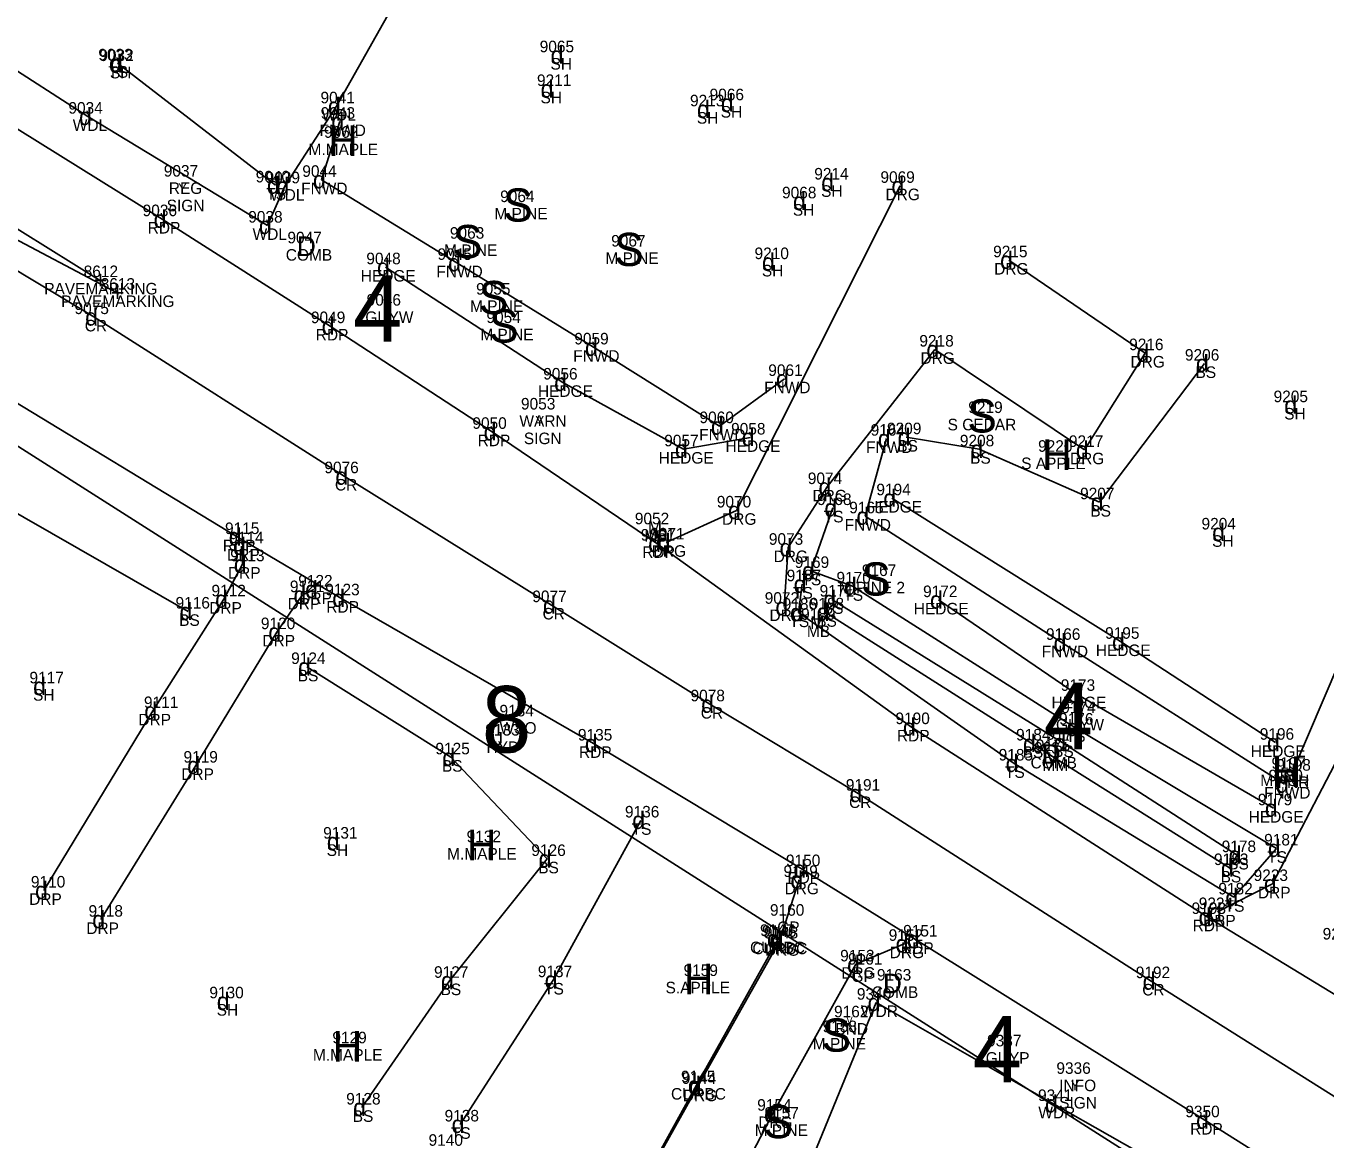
# Model space of a CAD drawing. Extents: x 69415 to 80913, y 7576 to 15059.
# Drawn here: x 78062.8 to 78287.8, y 12814.5 to 13007.2 of the extents above; entities that cross this region are included whole.
import ezdxf

# ---------------------------------------------------------------- set-up
doc = ezdxf.new("R2010")
doc.units = 0
for name, color, linetype in [('Level 11', 7, 'Continuous'), ('Level 12', 7, 'Continuous'), ('Level 14', 7, 'Continuous'), ('Level 15', 7, 'Continuous'), ('Level 18', 7, 'Continuous'), ('Level 43', 7, 'Continuous'), ('Level 45', 7, 'Continuous'), ('Level 46', 7, 'Continuous'), ('Level 47', 7, 'Continuous'), ('Level 48', 7, 'Continuous')]:
    doc.layers.add(name, color=color, linetype=linetype)

msp = doc.modelspace()

# ---------------------------------------------------------------- linework, layer by layer
at = {"layer": 'Level 11'}
for p, q in [((78040.51, 13002.35), (78086.37, 12973.81)), ((78214.08, 12979.58), (78185.79, 12923.38)), ((78086.37, 12973.81), (78115.46, 12955.29)), ((78232.89, 12966.7), (78256.49, 12950.61)), ((78115.46, 12955.29), (78143.49, 12936.99)), ((78220.13, 12951.24), (78201.46, 12927.43)), ((78246.01, 12933.86), (78220.13, 12951.24)), ((78256.49, 12950.61), (78246.01, 12933.86)), ((78057.41, 12944.28), (78099.37, 12918.78)), ((78143.49, 12936.99), (78171.98, 12917.65)), ((78194.72, 12916.92), (78201.46, 12927.43)), ((78185.79, 12923.38), (78173.61, 12917.84)), ((78099.37, 12918.78), (78117.29, 12908.17)), ((78100.26, 12914.07), (78100.11, 12917.19)), ((78171.98, 12917.65), (78216.07, 12885.87)), ((78194, 12906.71), (78194.72, 12916.92)), ((78097.03, 12907.99), (78100.26, 12914.07)), ((78084.76, 12888.65), (78097.03, 12907.99)), ((78106.23, 12902.31), (78110.59, 12908.72)), ((78110.59, 12908.72), (78112.6, 12909.69)), ((78117.29, 12908.17), (78161.02, 12883.03)), ((78092.19, 12879.21), (78106.23, 12902.31)), ((78065.85, 12857.58), (78084.76, 12888.65)), ((78294.23, 12888.85), (78278.55, 12858.71)), ((78216.07, 12885.87), (78267.25, 12853)), ((78161.02, 12883.03), (78197.12, 12861.28)), ((78075.75, 12852.53), (78092.19, 12879.21)), ((78197.12, 12861.28), (78216.76, 12849.1)), ((78193.21, 12848.77), (78196.61, 12859.41)), ((78278.55, 12858.71), (78269.05, 12853.85)), ((78267.25, 12853), (78292.75, 12837.46)), ((78192.95, 12849.04), (78192.54, 12849.21)), ((78216.76, 12849.1), (78266.82, 12817.81)), ((78178.86, 12823.86), (78192.95, 12849.04)), ((78179.01, 12823.59), (78193.21, 12848.77)), ((78214.81, 12848.35), (78206.42, 12844.79)), ((78206.42, 12844.79), (78192.05, 12818.94)), ((78163.22, 12795.57), (78178.86, 12823.86)), ((78163.36, 12795.57), (78179.01, 12823.59)), ((78192.05, 12818.94), (78175.59, 12787.51)), ((78266.82, 12817.81), (78309.38, 12791.08))]:
    msp.add_line(p, q, dxfattribs=at)
at = {"layer": 'Level 12'}
for p, q in [((78117.13, 12990.68), (78113.96, 12980.62)), ((78113.96, 12980.62), (78137.36, 12966.24)), ((78137.36, 12966.24), (78161.04, 12951.61)), ((78161.04, 12951.61), (78182.84, 12937.98)), ((78182.84, 12937.98), (78194.1, 12946.15)), ((78211.74, 12935.81), (78208.03, 12922.37)), ((78208.03, 12922.37), (78242.15, 12900.46)), ((78281.93, 12877.81), (78295.46, 12909.66)), ((78242.15, 12900.46), (78280.65, 12875.98))]:
    msp.add_line(p, q, dxfattribs=at)
at = {"layer": 'Level 14'}
for p, q in [((78116.54, 12993.35), (78133.26, 13023.04)), ((78045.15, 13009.88), (78073.47, 12991.56)), ((78107.62, 12979.5), (78116.54, 12993.35)), ((78073.47, 12991.56), (78104.6, 12972.7)), ((78104.6, 12972.7), (78107.62, 12979.5)), ((78125.04, 12965.49), (78155.71, 12945.53)), ((78155.71, 12945.53), (78176.61, 12933.97)), ((78176.61, 12933.97), (78188.18, 12936.01)), ((78212.68, 12925.49), (78252.27, 12900.65)), ((78220.76, 12907.86), (78244.6, 12891.63)), ((78252.27, 12900.65), (78279.09, 12883.17)), ((78244.6, 12891.63), (78278.73, 12871.82)), ((78197.6, 12808.03), (78209.96, 12838.16)), ((78209.96, 12838.16), (78240.67, 12820.62)), ((78240.67, 12820.62), (78260.17, 12809.57))]:
    msp.add_line(p, q, dxfattribs=at)
at = {"layer": 'Level 15'}
msp.add_line((77872.12, 13054.89), (78265.18, 12804.76), dxfattribs=at)
at = {"layer": 'Level 45'}
for p, q in [((77735.64, 13173.7), (78075.52, 12963.26)), ((78078.46, 12961.08), (77919.58, 13045.27))]:
    msp.add_line(p, q, dxfattribs=at)
at = {"layer": 'Level 48'}
for p, q in [((78078.64, 13000.78), (78105.98, 12979.66)), ((78026.42, 12985.87), (78074.53, 12956.86)), ((78074.53, 12956.86), (78117.84, 12929.31)), ((78266.79, 12948.8), (78248.59, 12924.8)), ((78227.78, 12933.96), (78215.17, 12936.06)), ((78248.59, 12924.8), (78227.78, 12933.96)), ((78048.15, 12930.35), (78090.86, 12905.88)), ((78117.84, 12929.31), (78153.77, 12906.99)), ((78202.48, 12923.8), (78198.62, 12912.91)), ((78198.62, 12912.91), (78205.86, 12910.23)), ((78196.53, 12905.67), (78197.16, 12910.61)), ((78205.86, 12910.23), (78244.37, 12885.79)), ((78202.28, 12907.96), (78242.14, 12883.17)), ((78153.77, 12906.99), (78181.16, 12889.82)), ((78233.85, 12879.57), (78196.53, 12905.67)), ((78236.87, 12883.04), (78201.14, 12905.73)), ((78111.39, 12896.28), (78136.35, 12880.64)), ((78181.16, 12889.82), (78206.83, 12874.35)), ((78244.37, 12885.79), (78279.25, 12864.86)), ((78271.12, 12861.47), (78236.87, 12883.04)), ((78242.14, 12883.17), (78272.45, 12863.71)), ((78136.35, 12880.64), (78153.02, 12863.04)), ((78271.88, 12856.39), (78233.85, 12879.57)), ((78206.83, 12874.35), (78257.58, 12841.89)), ((78169.22, 12869.71), (78154.07, 12842.06)), ((78279.25, 12864.86), (78271.88, 12856.39)), ((78153.02, 12863.04), (78136.12, 12841.95)), ((78272.45, 12863.71), (78271.12, 12861.47)), ((78136.12, 12841.95), (78120.91, 12820.01)), ((78154.07, 12842.06), (78137.95, 12817.08)), ((78257.58, 12841.89), (78318.97, 12803.15))]:
    msp.add_line(p, q, dxfattribs=at)

# ---------------------------------------------------------------- texts
at = {"layer": 'Level 12'}
for s, height, p in [('M', 2.2, (78170.42, 12919.37)), ('M', 2.2, (78198.56, 12902.84)), ('I', 1.7, (78193.55, 12851.85)), ('I', 1.7, (78206.4, 12843.38))]:
    msp.add_text(s, height=height, dxfattribs=at).set_placement(p)
at = {"layer": 'Level 14'}
for s, height, p in [('H', 5.3, (78115.11, 12984.73)), ('S', 5.75, (78145.39, 12973.37)), ('S', 5.75, (78136.68, 12967.04)), ('S', 5.75, (78164.6, 12965.68)), ('S', 5.75, (78141.17, 12957.35)), ('S', 5.75, (78142.95, 12952.43)), ('S', 5.75, (78225.72, 12936.86)), ('H', 5.3, (78238.68, 12930.37)), ('S', 5.75, (78207.35, 12908.63)), ('H', 5.3, (78278.42, 12875.49)), ('H', 5.3, (78139.11, 12862.78)), ('H', 5.3, (78176.66, 12839.61)), ('S', 5.75, (78200.5, 12829.66)), ('H', 5.3, (78115.87, 12827.96)), ('S', 5.75, (78190.44, 12814.68))]:
    msp.add_text(s, height=height, dxfattribs=at).set_placement(p)
at = {"layer": 'Level 15'}
for s, height, p in [('D', 3.4, (78109.68, 12967.41)), ('4', 11.5, (78119.39, 12952.57)), ('8', 11.5, (78141.7, 12881.46)), ('4', 11.5, (78238.94, 12882.02)), ('J', 2.26, (78143.86, 12882.76)), ('D', 3.4, (78238.59, 12879.5)), ('D', 3.4, (78211.12, 12839.77)), ('4', 11.5, (78226.66, 12824.33))]:
    msp.add_text(s, height=height, dxfattribs=at).set_placement(p)
at = {"layer": 'Level 18'}
msp.add_text('V', height=1.25, dxfattribs=at).set_placement((78204.78, 12834.48))
at = {"layer": 'Level 43'}
for s, height, p in [('Y', 1.7, (78089.13, 12978.31)), ('Y', 1.7, (78150.96, 12937.99)), ('V', 2.5, (78239.29, 12879.5)), ('Y', 1.7, (78243.62, 12822.97))]:
    msp.add_text(s, height=height, dxfattribs=at).set_placement(p)
at = {"layer": 'Level 46'}
for s, p in [('9065', (78151.71, 13002.69)), ('9033', (78075.31, 13001.28)), ('9032', (78075.48, 13001.17)), ('TS', (78077.05, 12998.28)), ('SH', (78077.31, 12998.17)), ('SH', (78153.58, 12999.69)), ('9211', (78151.24, 12996.85)), ('9041', (78113.77, 12993.85)), ('SH', (78151.86, 12993.85)), ('9213', (78177.73, 12993.33)), ('9066', (78181.12, 12994.38)), ('9034', (78070.13, 12992.06)), ('9043', (78113.8, 12991.18)), ('SH', (78183.05, 12991.38)), ('WDL', (78070.89, 12989.06)), ('WDL', (78113.96, 12990.85)), ('SH', (78178.92, 12990.33)), ('FNWD', (78113.6, 12988.18)), ('9062', (78114.38, 12987.88)), ('M.MAPLE', (78111.7, 12984.88)), ('9037', (78086.64, 12981.16)), ('9040', (78102.55, 12980.16)), ('9039', (78104.27, 12980)), ('9044', (78110.62, 12981.12)), ('9214', (78199.24, 12980.66)), ('9069', (78210.69, 12980.08)), ('REG', (78087.51, 12978.16)), ('FNWD', (78110.42, 12978.12)), ('SH', (78200.42, 12977.66)), ('TS', (78104.39, 12977.16)), ('WDL', (78105.04, 12977)), ('9064', (78144.87, 12976.75)), ('9068', (78193.66, 12977.4)), ('DRG', (78211.57, 12977.08)), ('9036', (78082.98, 12974.31)), ('SIGN', (78087.14, 12975.16)), ('9038', (78101.26, 12973.2)), ('M.PINE', (78143.87, 12973.75)), ('SH', (78195.54, 12974.4)), ('RDP', (78083.86, 12971.31)), ('WDL', (78102.02, 12970.2)), ('9047', (78108.04, 12969.61)), ('9063', (78136.17, 12970.41)), ('9067', (78164.09, 12969.05)), ('COMB', (78107.76, 12966.61)), ('9045', (78134.02, 12966.74)), ('M.PINE', (78135.16, 12967.41)), ('9210', (78188.9, 12966.88)), ('9215', (78230.2, 12967.2)), ('9048', (78121.7, 12965.99)), ('M.PINE', (78163.09, 12966.05)), ('DRG', (78230.38, 12964.2)), ('8612', (78072.78, 12963.76)), ('HEDGE', (78120.74, 12962.99)), ('FNWD', (78133.83, 12963.74)), ('SH', (78190.17, 12963.88)), ('PAVEMARKING', (78065.94, 12960.76)), ('8613', (78075.72, 12961.58)), ('9055', (78140.7, 12960.73)), ('PAVEMARKING', (78068.88, 12958.58)), ('9075', (78071.19, 12957.36)), ('9046', (78121.75, 12958.82)), ('M.PINE', (78139.65, 12957.73)), ('9049', (78112.11, 12955.79)), ('GUYW', (78121.53, 12955.82)), ('9054', (78142.49, 12955.81)), ('CR', (78072.96, 12954.36)), ('RDP', (78112.95, 12952.79)), ('M.PINE', (78141.43, 12952.81)), ('9059', (78157.7, 12952.11)), ('9218', (78217.43, 12951.74)), ('9216', (78253.74, 12951.11)), ('FNWD', (78157.51, 12949.11)), ('DRG', (78217.62, 12948.74)), ('9206', (78263.4, 12949.3)), ('9061', (78191.28, 12946.65)), ('DRG', (78253.98, 12948.11)), ('BS', (78265.23, 12946.3)), ('9056', (78152.32, 12946.03)), ('HEDGE', (78151.41, 12943.03)), ('FNWD', (78190.56, 12943.65)), ('9205', (78278.75, 12942.11)), ('9053', (78148.47, 12940.84)), ('9219', (78225.9, 12940.23)), ('9050', (78140.06, 12937.49)), ('WARN', (78148.2, 12937.84)), ('9060', (78179.37, 12938.48)), ('S CEDAR', (78222.32, 12937.23)), ('SH', (78280.58, 12939.11)), ('SIGN', (78148.97, 12934.84)), ('FNWD', (78179.31, 12935.48)), ('9058', (78184.84, 12936.51)), ('9164', (78209, 12936.31)), ('9209', (78211.83, 12936.56)), ('RDP', (78140.97, 12934.49)), ('9057', (78173.27, 12934.47)), ('HEDGE', (78183.88, 12933.51)), ('FNWD', (78208.21, 12933.31)), ('BS', (78213.61, 12933.56)), ('9208', (78224.44, 12934.46)), ('9220', (78237.98, 12933.52)), ('9217', (78243.32, 12934.36)), ('HEDGE', (78172.31, 12931.47)), ('BS', (78226.22, 12931.46)), ('S APPLE', (78235.06, 12930.52)), ('DRG', (78243.5, 12931.36)), ('9076', (78114.44, 12929.81)), ('CR', (78116.27, 12926.81)), ('9074', (78198.12, 12927.93)), ('9194', (78209.99, 12925.99)), ('9070', (78182.37, 12923.88)), ('DRG', (78198.94, 12924.93)), ('9168', (78199.74, 12924.3)), ('9207', (78245.25, 12925.3)), ('TS', (78200.89, 12921.3)), ('9165', (78205.29, 12922.87)), ('HEDGE', (78208.38, 12922.99)), ('BS', (78247.03, 12922.3)), ('9115', (78097.24, 12919.28)), ('9052', (78168.18, 12920.97)), ('DRG', (78183.28, 12920.88)), ('FNWD', (78204.49, 12919.87)), ('9204', (78266.27, 12920.07)), ('9114', (78097.98, 12917.69)), ('9051', (78169.2, 12918.15)), ('MB', (78169.82, 12917.97)), ('9071', (78170.84, 12918.34)), ('9073', (78191.38, 12917.42)), ('SH', (78268.1, 12917.07)), ('RDP', (78096.86, 12916.28)), ('DRP', (78097.6, 12914.69)), ('9113', (78098.14, 12914.57)), ('RDP', (78169.46, 12915.15)), ('DRG', (78171.1, 12915.34)), ('DRG', (78192.21, 12914.42)), ('9169', (78195.87, 12913.41)), ('DRP', (78097.75, 12911.57)), ('9122', (78109.91, 12910.19)), ('9187', (78194.46, 12911.11)), ('TS', (78197.03, 12910.41)), ('9170', (78203.08, 12910.73)), ('9167', (78207.48, 12912.01)), ('9112', (78094.9, 12908.49)), ('9121', (78108.47, 12909.22)), ('9123', (78114.6, 12908.67)), ('TS', (78195.57, 12908.11)), ('9171', (78200.16, 12908.46)), ('M PINE 2', (78203.5, 12909.01)), ('9172', (78218.07, 12908.36)), ('9116', (78088.68, 12906.38)), ('DRP', (78108.08, 12906.22)), ('DRP', (78110.09, 12907.19)), ('RDP', (78114.78, 12905.67)), ('9077', (78150.43, 12907.49)), ('9072', (78190.66, 12907.21)), ('9186', (78193.78, 12906.17)), ('9188', (78198.45, 12906.23)), ('TS', (78204.27, 12907.73)), ('BS', (78089.3, 12903.38)), ('DRP', (78094.51, 12905.49)), ('CR', (78152.21, 12904.49)), ('DRG', (78191.49, 12904.21)), ('9189', (78196.96, 12904.44)), ('BS', (78200.73, 12905.46)), ('HEDGE', (78216.46, 12905.36)), ('9120', (78103.45, 12902.81)), ('TS', (78194.94, 12903.17)), ('MB', (78197.97, 12901.44)), ('BS', (78199.58, 12903.23)), ('9195', (78249.58, 12901.15)), ('DRP', (78103.72, 12899.81)), ('9166', (78239.35, 12900.96)), ('9124', (78108.69, 12896.78)), ('FNWD', (78238.61, 12897.96)), ('HEDGE', (78247.97, 12898.15)), ('9117', (78063.39, 12893.43)), ('BS', (78109.83, 12893.78)), ('9173', (78241.91, 12892.13)), ('SH', (78064.01, 12890.43)), ('9078', (78177.82, 12890.32)), ('9111', (78083.21, 12889.15)), ('9134', (78144.75, 12887.71)), ('HEDGE', (78240.3, 12889.13)), ('9174', (78242, 12888.27)), ('DRP', (78082.25, 12886.15)), ('CR', (78179.59, 12887.32)), ('9190', (78213.29, 12886.37)), ('9176', (78241.62, 12886.29)), ('9133', (78142.3, 12884.39)), ('WSO', (78144.78, 12884.71)), ('9135', (78158.33, 12883.53)), ('RDP', (78213.55, 12883.37)), ('9184', (78234.17, 12883.54)), ('9177', (78239.44, 12883.67)), ('GUYW', (78241.08, 12885.27)), ('TS', (78242.78, 12883.29)), ('9196', (78276.35, 12883.67)), ('9125', (78133.66, 12881.14)), ('HYD', (78142.51, 12881.39)), ('9234', (78237.28, 12881.25)), ('9175', (78237.6, 12881.7)), ('9119', (78090.05, 12879.71)), ('RDP', (78158.51, 12880.53)), ('9185', (78231.16, 12880.07)), ('BS', (78235.31, 12880.54)), ('COMB', (78236.68, 12878.7)), ('BS', (78240.58, 12880.67)), ('HEDGE', (78274.79, 12880.67)), ('9197', (78278.38, 12878.64)), ('DRP', (78089.67, 12876.71)), ('BS', (78134.79, 12878.14)), ('TS', (78232.26, 12877.07)), ('MM', (78238.73, 12878.25)), ('9180', (78277.87, 12876.48)), ('9198', (78279.24, 12878.31)), ('9191', (78204.7, 12874.85)), ('M ASH', (78276.44, 12875.64)), ('FNR', (78279.46, 12875.31)), ('CR', (78205.26, 12871.85)), ('9179', (78276.03, 12872.32)), ('FNWD', (78277.11, 12873.48)), ('9136', (78166.47, 12870.21)), ('HEDGE', (78274.43, 12869.32)), ('9131', (78114.23, 12866.55)), ('9132', (78139.06, 12865.93)), ('TS', (78167.63, 12867.21)), ('9181', (78277.12, 12865.36)), ('SH', (78114.84, 12863.55)), ('M.MAPLE', (78135.69, 12862.93)), ('9126', (78150.27, 12863.54)), ('9178', (78269.76, 12864.21)), ('BS', (78151.46, 12860.54)), ('9150', (78194.34, 12861.78)), ('9183', (78268.43, 12861.97)), ('BS', (78270.89, 12861.21)), ('TS', (78277.66, 12862.36)), ('9149', (78193.91, 12859.91)), ('RDP', (78194.6, 12858.78)), ('BS', (78269.57, 12858.97)), ('9223', (78275.29, 12859.21)), ('9110', (78063.64, 12858.08)), ('DRG', (78194.1, 12856.91)), ('9182', (78269.19, 12856.89)), ('DRP', (78276.04, 12856.21)), ('DRP', (78063.34, 12855.08)), ('9224', (78265.79, 12854.35)), ('TS', (78270.29, 12853.89)), ('9118', (78073.62, 12853.03)), ('9160', (78191.57, 12853.2)), ('9193', (78264.56, 12853.5)), ('DRP', (78073.24, 12850.03)), ('9147', (78189.85, 12849.71)), ('9146', (78190.2, 12849.54)), ('GP', (78192.83, 12850.2)), ('9151', (78214.63, 12849.6)), ('RDP', (78264.74, 12850.5)), ('DRP', (78266.54, 12851.35)), ('9148', (78190.51, 12849.27)), ('9152', (78212.12, 12848.85)), ('9227', (78287.24, 12849.08)), ('CURBC', (78188.12, 12846.71)), ('CURBC', (78188.53, 12846.54)), ('DRG', (78190.7, 12846.27)), ('9153', (78203.72, 12845.29)), ('DRG', (78212.3, 12845.85)), ('RDP', (78214.25, 12846.6)), ('9137', (78151.38, 12842.56)), ('9159', (78176.61, 12842.76)), ('9161', (78205.08, 12844.73)), ('9127', (78133.42, 12842.45)), ('DRG', (78203.91, 12842.29)), ('GP', (78205.68, 12841.73)), ('9163', (78210.08, 12841.97)), ('9192', (78254.89, 12842.39)), ('9130', (78094.53, 12838.9)), ('BS', (78134.56, 12839.45)), ('TS', (78152.48, 12839.56)), ('S.APPLE', (78173.5, 12839.76)), ('9340', (78206.61, 12838.66)), ('COMB', (78209.21, 12838.97)), ('CR', (78256.01, 12839.39)), ('SH', (78095.8, 12835.9)), ('9162', (78202.66, 12835.61)), ('WDR', (78207.32, 12835.66)), ('9158', (78200.68, 12833.04)), ('BND', (78202.89, 12832.61)), ('9129', (78115.82, 12831.11)), ('M.PINE', (78198.98, 12830.04)), ('9337', (78229.15, 12830.58)), ('M.MAPLE', (78112.46, 12828.11)), ('GUYP', (78228.92, 12827.58)), ('9336', (78241.15, 12825.82)), ('9145', (78176.17, 12824.36)), ('9144', (78176.31, 12824.09)), ('INFO', (78241.64, 12822.82)), ('9128', (78118.22, 12820.51)), ('CURBC', (78174.44, 12821.36)), ('DRG', (78176.49, 12821.09)), ('9341', (78237.97, 12821.12)), ('9154', (78189.36, 12819.44)), ('9157', (78190.62, 12818.06)), ('WDR', (78238.03, 12818.12)), ('SIGN', (78241.62, 12819.82)), ('9350', (78263.47, 12818.31)), ('BS', (78119.35, 12817.51)), ('9138', (78135.25, 12817.58)), ('DRG', (78189.54, 12816.44)), ('9140', (78132.48, 12813.37)), ('TS', (78136.35, 12814.58)), ('M.PINE', (78188.92, 12815.06)), ('RDP', (78264.3, 12815.31))]:
    msp.add_text(s, height=2, dxfattribs=at).set_placement(p)
at = {"layer": 'Level 47'}
for s, p in [('d', (78077.14, 12999.28)), ('d', (78077.32, 12999.17)), ('d', (78153.59, 13000.69)), ('d', (78151.87, 12994.85)), ('d', (78183.06, 12992.38)), ('d', (78071.97, 12990.06)), ('d', (78115.04, 12991.85)), ('d', (78178.93, 12991.33)), ('d', (78115.63, 12989.18)), ('d', (78112.46, 12979.12)), ('d', (78104.48, 12978.16)), ('d', (78106.12, 12978)), ('d', (78200.43, 12978.66)), ('d', (78212.58, 12978.08)), ('d', (78195.55, 12975.4)), ('d', (78084.87, 12972.31)), ('d', (78103.1, 12971.2)), ('d', (78231.39, 12965.2)), ('d', (78123.54, 12963.99)), ('d', (78135.86, 12964.74)), ('d', (78190.18, 12964.88)), ('+', (78074.54, 12961.76)), ('+', (78077.48, 12959.58)), ('d', (78073.03, 12955.36)), ('d', (78113.96, 12953.79)), ('d', (78159.54, 12950.11)), ('d', (78218.63, 12949.74)), ('d', (78254.99, 12949.11)), ('d', (78265.29, 12947.3)), ('d', (78154.21, 12944.03)), ('d', (78192.6, 12944.65)), ('d', (78280.59, 12940.11)), ('d', (78181.34, 12936.48)), ('d', (78141.99, 12935.49)), ('d', (78186.68, 12934.51)), ('d', (78210.24, 12934.31)), ('d', (78213.67, 12934.56)), ('d', (78175.11, 12932.47)), ('d', (78226.28, 12932.46)), ('d', (78244.51, 12932.36)), ('d', (78116.34, 12927.81)), ('d', (78199.96, 12925.93)), ('d', (78211.18, 12923.99)), ('d', (78247.09, 12923.3)), ('d', (78184.29, 12921.88)), ('d', (78200.98, 12922.3)), ('d', (78206.53, 12920.87)), ('d', (78268.11, 12918.07)), ('d', (78097.87, 12917.28)), ('d', (78098.61, 12915.69)), ('d', (78170.48, 12916.15)), ('d', (78172.11, 12916.34)), ('d', (78193.22, 12915.42)), ('d', (78098.76, 12912.57)), ('d', (78197.12, 12911.41)), ('d', (78195.66, 12909.11)), ('d', (78109.09, 12907.22)), ('d', (78111.1, 12908.19)), ('d', (78115.79, 12906.67)), ('d', (78204.36, 12908.73)), ('d', (78095.53, 12906.49)), ('d', (78152.27, 12905.49)), ('d', (78192.5, 12905.21)), ('d', (78200.78, 12906.46)), ('d', (78219.26, 12906.36)), ('d', (78089.36, 12904.38)), ('d', (78195.03, 12904.17)), ('d', (78199.64, 12904.23)), ('d', (78104.73, 12900.81)), ('d', (78240.65, 12898.96)), ('d', (78250.77, 12899.15)), ('d', (78109.89, 12894.78)), ('d', (78064.02, 12891.43)), ('d', (78243.1, 12890.13)), ('d', (78083.26, 12887.15)), ('d', (78179.66, 12888.32)), ('d', (78214.57, 12884.37)), ('d', (78242.87, 12884.29)), ('d', (78159.52, 12881.53)), ('d', (78235.37, 12881.54)), ('d', (78240.64, 12881.67)), ('d', (78277.59, 12881.67)), ('d', (78090.69, 12877.71)), ('d', (78134.85, 12879.14)), ('d', (78232.35, 12878.07)), ('d', (78280.43, 12876.31)), ('d', (78279.15, 12874.48)), ('d', (78205.33, 12872.85)), ('d', (78277.23, 12870.32)), ('d', (78167.72, 12868.21)), ('d', (78114.86, 12864.55)), ('d', (78270.95, 12862.21)), ('d', (78277.75, 12863.36)), ('d', (78151.52, 12861.54)), ('d', (78195.62, 12859.78)), ('d', (78269.62, 12859.97)), ('d', (78195.11, 12857.91)), ('d', (78277.05, 12857.21)), ('d', (78064.35, 12856.08)), ('d', (78270.38, 12854.89)), ('d', (78074.25, 12851.03)), ('d', (78265.75, 12851.5)), ('d', (78267.55, 12852.35)), ('d', (78191.04, 12847.71)), ('d', (78191.45, 12847.54)), ('d', (78191.71, 12847.27)), ('d', (78213.31, 12846.85)), ('d', (78215.26, 12847.6)), ('d', (78204.92, 12843.29)), ('d', (78134.62, 12840.45)), ('d', (78152.57, 12840.56)), ('d', (78256.08, 12840.39)), ('d', (78095.81, 12836.9)), ('d', (78208.46, 12836.66)), ('d', (78177.36, 12822.36)), ('d', (78177.51, 12822.09)), ('d', (78239.17, 12819.12)), ('d', (78119.41, 12818.51)), ('d', (78190.55, 12817.44)), ('d', (78136.45, 12815.58)), ('d', (78265.32, 12816.31))]:
    msp.add_text(s, height=3, dxfattribs=at).set_placement(p)

doc.saveas('drawing.dxf')
